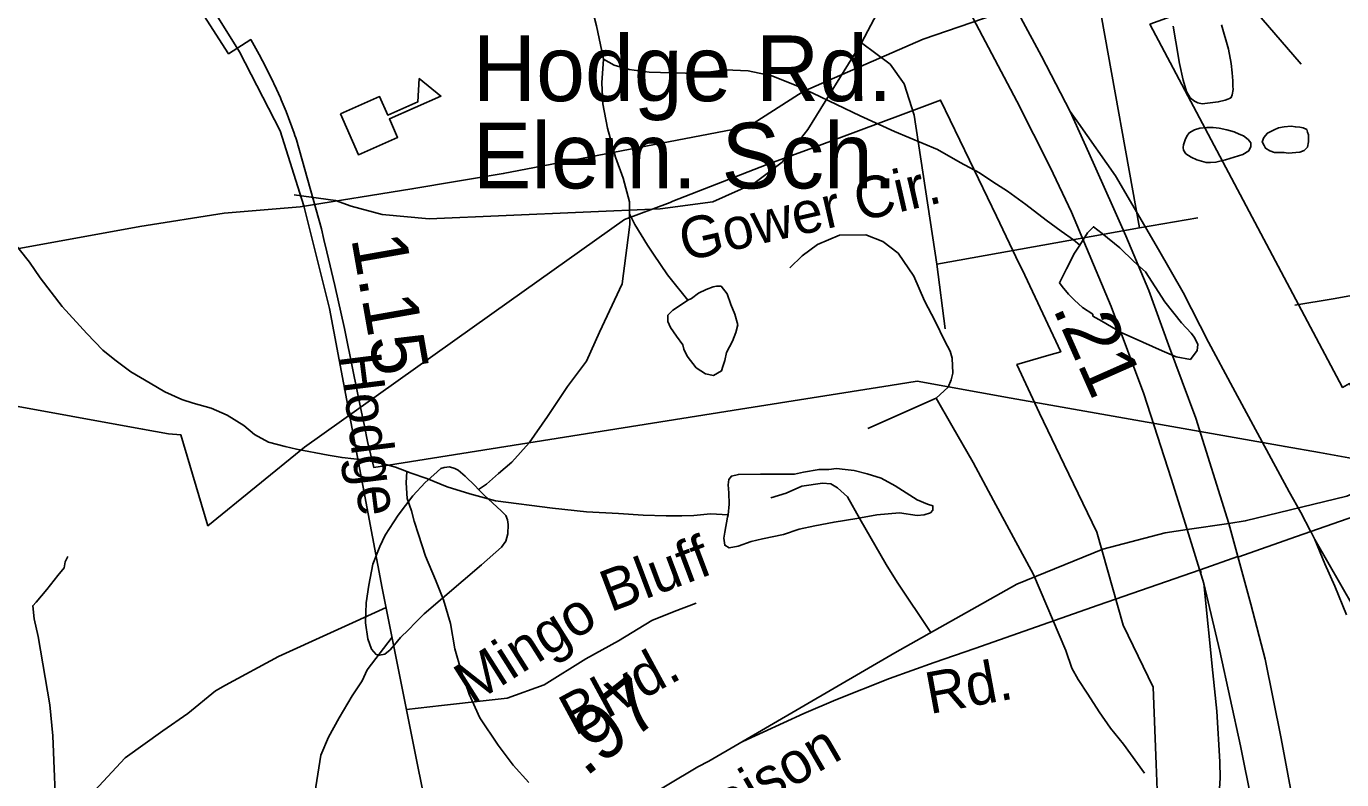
# Model space of a CAD drawing. Extents: x 2169602 to 2449496, y 721995 to 810662.
# Drawn here: x 2383780 to 2386785, y 800789 to 802510 of the extents above; entities that cross this region are included whole.
import ezdxf

# ---------------------------------------------------------------- set-up
doc = ezdxf.new("R2010")
doc.units = 0
doc.layers.add('Default', color=7, linetype='Continuous')

msp = doc.modelspace()

# ---------------------------------------------------------------- linework, layer by layer
at = {"layer": 'Default'}
for p, q in [((2385702.7, 801591.5), (2385859.1, 801660.4)), ((2386723.8, 801337.7), (2386715.1, 801356)), ((2386462.2, 801268.9), (2386547.9, 801298.9))]:
    msp.add_line(p, q, dxfattribs=at)
for points in [[(2383961.8, 806405.8), (2383982.7, 806329), (2384007.1, 806242.6), (2384057.3, 806108.8), (2384089.7, 806026.5), (2384148.2, 805900.5), (2384256.4, 805686.6), (2384332.9, 805535.8), (2384402.9, 805414.9), (2384944.7, 804405.1), (2385072.9, 804162), (2385255.5, 803822.6), (2385747.1, 802900.6), (2385849.9, 802706.5), (2386042.8, 802338.9), (2386119.1, 802188.7), (2386167.8, 802085.7), (2386258.4, 801870.4), (2386333.3, 801670.7), (2386395.8, 801477.2), (2386432.1, 801360.6)], [(2384049.5, 806406.9), (2384066.9, 806337.3), (2384084.8, 806275), (2384114.4, 806188.4), (2384141.9, 806113.5), (2384187.1, 806004.1), (2384265, 805841.8), (2384385.9, 805613.2), (2384419.1, 805550.3), (2384480.4, 805439.4), (2384619.6, 805179.4), (2384772.1, 804896.4), (2384943.6, 804577.9), (2385033.5, 804411.9), (2385155.2, 804184.9), (2385473.7, 803595.9), (2385586.2, 803395.7), (2385671.6, 803233.9), (2385821.6, 802957.1), (2385952.4, 802715.6), (2386099.6, 802442.3), (2386165.1, 802315.3)], [(2385098.6, 802435.2), (2385094.9, 802453.3), (2385082.8, 802511.1), (2385068.2, 802567.2), (2385055.9, 802623), (2385042, 802686.8), (2385017, 802784.7), (2384980.7, 802910.7), (2384956.3, 803004.4), (2384929.8, 803080.6), (2384907.5, 803150.1), (2384889.4, 803210), (2384875.3, 803266.1), (2384865, 803341.9), (2384856.4, 803426), (2384844.1, 803509.8), (2384827.9, 803593.7), (2384811.5, 803663.6), (2384795.5, 803707.8), (2384779.3, 803751.6), (2384759.2, 803801.3), (2384736.7, 803867.2)], [(2383924.4, 802997.5), (2384079.9, 802752.8), (2384266.8, 802451.8), (2384359.9, 802271.7), (2384414.3, 802100), (2384472.9, 801865.4), (2384593.2, 801226.7), (2384763.8, 800374.3), (2384772.9, 800324.6)], [(2386323.6, 802049.6), (2386236.1, 802536), (2386236.1, 802617.1), (2386245.9, 802724.1), (2386258.8, 802840.8), (2386262.1, 802918.6), (2386255.6, 802970.5)], [(2386579, 802942.6), (2386536.8, 802822.6), (2386517.4, 802751.3), (2386514.2, 802686.4), (2386530.4, 802634.6), (2386572.5, 802563.2), (2386692.4, 802423.8)], [(2387385.2, 802892.6), (2387134.7, 802802), (2386908.7, 802719.8), (2386833.7, 802692.1), (2386786.7, 802674.8), (2386694.4, 802640.8), (2386347.2, 802514.9), (2386787.4, 801685.3), (2386803.4, 801694.2), (2386903.4, 801523.1), (2387078.7, 801614.1), (2387141.7, 801657.8), (2387200.9, 801700.4), (2387246.4, 801755.6), (2387476.7, 802034.1), (2387502.9, 802046.1), (2387588.4, 802147.6), (2387421.2, 802282.6), (2387232.7, 802434.9), (2387239.9, 802442.8), (2387342.7, 802556.1), (2387311.4, 802662.9), (2387365.4, 802830.9), (2387385.2, 802892.6)], [(2387385.2, 802892.6), (2387134.7, 802802), (2386908.7, 802719.8), (2386833.7, 802692.1), (2386786.7, 802674.8), (2386694.4, 802640.8), (2386347.2, 802514.9), (2386787.4, 801685.3), (2386803.4, 801694.2), (2386903.4, 801523.1), (2387078.7, 801614.1), (2387141.7, 801657.8), (2387200.9, 801700.4), (2387246.4, 801755.6), (2387476.7, 802034.1), (2387502.9, 802046.1), (2387588.4, 802147.6), (2387421.2, 802282.6), (2387232.7, 802434.9), (2387239.9, 802442.8), (2387342.7, 802556.1), (2387311.4, 802662.9), (2387365.4, 802830.9), (2387385.2, 802892.6)], [(2383662.3, 801986.3), (2383750.4, 802000.7), (2384039.2, 802052.7), (2384231.8, 802083.5), (2384405.9, 802097.8), (2384660.9, 802138.8), (2384869.8, 802173.7), (2385429.8, 802281.3), (2385555, 802361.1), (2385828.7, 802480.8), (2386075.8, 802565.1), (2386812.6, 802827.8)], [(2383633.5, 802451.1), (2384042.5, 802760.3), (2384103, 802663.7), (2384242.2, 802447.4), (2384292.7, 802479.8), (2384312, 802445.9), (2384327.2, 802416.6), (2384331.2, 802408.7), (2384338.5, 802393.7), (2384351.7, 802366.6), (2384360.5, 802346.6), (2384362.5, 802341.9), (2384373.7, 802315.8), (2384392, 802266.1), (2384393.7, 802260.9), (2384395.7, 802255.2), (2384397.2, 802250.5), (2384454.5, 802047.4), (2384460, 802022.9), (2384466.5, 801995.3), (2384485, 801917.9), (2384507, 801820.1)], [(2383633.5, 802451.1), (2384042.5, 802760.3), (2384103, 802663.7), (2384242.2, 802447.4), (2384292.7, 802479.8), (2384312, 802445.9), (2384327.2, 802416.6), (2384331.2, 802408.7), (2384338.5, 802393.7), (2384351.7, 802366.6), (2384360.5, 802346.6), (2384362.5, 802341.9), (2384373.7, 802315.8), (2384392, 802266.1), (2384393.7, 802260.9), (2384395.7, 802255.2), (2384397.2, 802250.5), (2384454.5, 802047.4), (2384460, 802022.9), (2384466.5, 801995.3), (2384485, 801917.9), (2384507, 801820.1)], [(2385834.3, 802715.6), (2385766.3, 802621.6), (2385688.5, 802472.4)], [(2386678.2, 801873.5), (2386766.2, 801887.9), (2387055.1, 801939.9), (2387247.6, 801970.7), (2387421.7, 801985), (2387676.7, 802026), (2387885.6, 802060.8), (2388445.6, 802168.4), (2388570.8, 802248.3), (2388844.5, 802368), (2389091.6, 802452.2), (2389828.4, 802715)], [(2386400.4, 802510.8), (2386406.7, 802474.9), (2386414.9, 802425), (2386423.1, 802386.8), (2386431.1, 802360.9), (2386438.9, 802347.1), (2386449.2, 802339.1), (2386457, 802335.1), (2386466.8, 802333.2), (2386485.1, 802335.3), (2386503.3, 802337.4), (2386519.3, 802341.5), (2386525, 802343.4), (2386529.3, 802345.6), (2386533, 802347.5), (2386535.3, 802353.6), (2386537.3, 802365.5), (2386536.9, 802373.7), (2386536.7, 802385.5), (2386535.1, 802403.6), (2386532.8, 802425.4), (2386526.7, 802457.6), (2386510.5, 802513.2)], [(2384392.3, 802125.5), (2384486.3, 802112.5), (2384521.9, 802099.5), (2384593.2, 802080.1), (2384700.2, 802070.4), (2385228.4, 802093.1), (2385348.3, 802109.3), (2385442.2, 802151.4), (2385507, 802200.1), (2385565.4, 802274.6), (2385688.5, 802472.4)], [(2385688.5, 802472.4), (2385753.3, 802423.8), (2385785.7, 802378.4), (2385808.4, 802307.1), (2385860.2, 801966.6)], [(2385158.2, 802081.8), (2385158.2, 802109.4), (2385143.9, 802163.5), (2385125.8, 802211.3), (2385107.6, 802277.3), (2385097.3, 802333.2), (2385095.1, 802381.4), (2385098.6, 802435.2)], [(2386186.8, 802010.2), (2386172.2, 802022.2), (2386144.5, 802042.2), (2386110.1, 802067.6), (2386063.7, 802103.5), (2386021.9, 802133.3), (2385987.9, 802155.1), (2385957.5, 802175.1), (2385913.4, 802198.8), (2385861.6, 802228.6), (2385763.3, 802270.2), (2385685.2, 802306), (2385631.3, 802331.5), (2385577, 802357.6), (2385539, 802375.1), (2385483.2, 802396.9), (2385429.1, 802408.8), (2385377, 802410.6), (2385317.2, 802402.2), (2385254.8, 802403.9), (2385202.9, 802405.7), (2385157, 802411.4), (2385123.2, 802421.4), (2385098.6, 802435.2)], [(2383718.7, 801649.2), (2384045.7, 801590.1), (2384104.9, 801579.4), (2384132.9, 801577.3), (2384194.9, 801369.3), (2384415.4, 801549.1), (2384883.2, 801881.9), (2385146.9, 802068.5), (2385250.9, 802108), (2385257.4, 802110.4), (2385470.4, 802193.6), (2385585.4, 802235.9), (2385783.7, 802309.8), (2385868.7, 802341.8), (2385934.9, 802204.4), (2385996.7, 802076.6), (2386040.9, 801983.7), (2386061.2, 801941.4), (2386143.4, 801766.9), (2386115.9, 801759.3), (2386043.2, 801737.4), (2386094.9, 801626.6), (2386150.9, 801509.4), (2386225.7, 801354.8), (2386286.2, 801141.8), (2386354.2, 801000.7), (2386361.2, 800824.9), (2386371.4, 800567.2)], [(2383718.7, 801649.2), (2384045.7, 801590.1), (2384104.9, 801579.4), (2384132.9, 801577.3), (2384194.9, 801369.3), (2384415.4, 801549.1), (2384883.2, 801881.9), (2385146.9, 802068.5), (2385250.9, 802108), (2385257.4, 802110.4), (2385470.4, 802193.6), (2385585.4, 802235.9), (2385783.7, 802309.8), (2385868.7, 802341.8), (2385934.9, 802204.4), (2385996.7, 802076.6), (2386040.9, 801983.7), (2386061.2, 801941.4), (2386143.4, 801766.9), (2386115.9, 801759.3), (2386043.2, 801737.4), (2386094.9, 801626.6), (2386150.9, 801509.4), (2386225.7, 801354.8), (2386286.2, 801141.8), (2386354.2, 801000.7), (2386361.2, 800824.9), (2386371.4, 800567.2)], [(2386713.7, 801356.7), (2386692.1, 801399.9), (2386665.6, 801446.5), (2386536.7, 801685.2), (2386481.2, 801788.8), (2386423.3, 801902.3), (2386367, 802000.2), (2386268.3, 802168.7), (2386184.2, 802288.6), (2386165.1, 802315.3)], [(2386165.1, 802315.3), (2386207.4, 802221), (2386261.3, 802099.8), (2386292.3, 802031.8), (2386345, 801906.3), (2386389.5, 801782.9), (2386452.3, 801614.9), (2386527.2, 801374.7)], [(2386476, 802199.1), (2386454.1, 802205.3), (2386441.4, 802211.3), (2386429.5, 802219.1), (2386423.7, 802226.9), (2386423.3, 802233.1), (2386423.5, 802239.1), (2386427.6, 802251.1), (2386431.5, 802259), (2386437.1, 802267.1), (2386449.2, 802273.4), (2386461.3, 802277.2), (2386477.5, 802279.2), (2386491.4, 802279.1), (2386505.1, 802277.5), (2386523.2, 802273.5), (2386539.6, 802269.5), (2386551.3, 802263.6), (2386561.3, 802259.7), (2386571.4, 802251.6), (2386577.7, 802243.8), (2386577.7, 802235.7), (2386573.4, 802225.8), (2386559.3, 802217.7), (2386539.6, 802211.4), (2386519.5, 802205.5), (2386497.8, 802199.5), (2386485.7, 802199.3), (2386476, 802199.1)], [(2386653.6, 802222.1), (2386637.4, 802222.2), (2386631.5, 802221.8), (2386621.4, 802225.8), (2386611.4, 802231.8), (2386607.9, 802238), (2386603.6, 802245.9), (2386607.5, 802255.9), (2386615.5, 802266.1), (2386631.3, 802273.8), (2386641.3, 802278), (2386653.6, 802280.2), (2386669.6, 802282.2), (2386679.4, 802280.3), (2386689.3, 802280.1), (2386697.3, 802278), (2386705.3, 802274.4), (2386707.1, 802268.4), (2386709.2, 802262.4), (2386709.2, 802252.3), (2386709.4, 802246.2), (2386707.5, 802234.3), (2386699.3, 802226.2), (2386689.3, 802222.4), (2386663.4, 802220.2), (2386653.6, 802222.1)], [(2384813.3, 801452.1), (2384831.2, 801464.5), (2384858.9, 801488.7), (2384889.2, 801514.5), (2384928.8, 801558.8), (2384970.4, 801619), (2385016.5, 801687.1), (2385060.2, 801745.4), (2385089.5, 801811.5), (2385141, 801921.8), (2385154.8, 802027.6), (2385158.6, 802057.8), (2385158.2, 802081.8)], [(2385291.1, 801884.5), (2385279.4, 801900.1), (2385263, 801919.9), (2385245.2, 801942.1), (2385212.8, 801990), (2385199, 802010), (2385170.5, 802057.7), (2385158.2, 802081.8)], [(2386186.8, 802010.2), (2386204.2, 802038.4), (2386217.9, 802052.2), (2386238.2, 802036.5), (2386278.4, 802004.5), (2386310.6, 801972.8), (2386336.9, 801949), (2386358.8, 801914.8), (2386381.2, 801881), (2386419.1, 801833.1), (2386441.5, 801809.4), (2386449, 801799.3), (2386457, 801783.5), (2386455.2, 801769.6), (2386439.6, 801749.3), (2386407.4, 801755.3), (2386375.2, 801769.1), (2386330.9, 801788.8), (2386281.5, 801810.5), (2386237.2, 801836.3), (2386216.7, 801848.3), (2386216.9, 801852.3), (2386192.9, 801868.1), (2386174.7, 801884.3), (2386160.9, 801898.1), (2386146.8, 801916), (2386140.4, 801923.9), (2386156.4, 801956), (2386174.5, 801992.2), (2386186.8, 802010.2)], [(2386323.6, 802049.6), (2386456.5, 802072.3)], [(2384649.4, 801493.4), (2384623.6, 801503.4), (2384601.6, 801509.2), (2384555.1, 801519.1), (2384501.4, 801524.8), (2384469.6, 801530.8), (2384397.4, 801544.5), (2384371.2, 801550.1), (2384333, 801560), (2384301, 801577.8), (2384277.3, 801598), (2384239.1, 801621.6), (2384202.6, 801637.7), (2384160.8, 801649.3), (2384134.9, 801657.3), (2384096.8, 801675.2), (2384062.6, 801695), (2384018.9, 801720.7), (2383982.2, 801748.5), (2383954.5, 801770.2), (2383918.2, 801808.1), (2383861.8, 801869.8), (2383811.6, 801935.8), (2383787.4, 801971.5), (2383743.1, 802027.3)], [(2385524.3, 801958.3), (2385552.9, 801985.8), (2385587.3, 802012.1), (2385637.7, 802032.8), (2385698.4, 802033.9), (2385737, 802018.9), (2385772.3, 801991.8), (2385807.5, 801939.4), (2385832.3, 801882.9), (2385856.4, 801836.8), (2385878.2, 801790.9), (2385890.8, 801768), (2385895.4, 801752), (2385896.5, 801717.6), (2385893.1, 801702.7), (2385886.2, 801685.5), (2385859.1, 801660.4)], [(2385860.2, 801966.6), (2386323.6, 802049.6)], [(2385860.2, 801966.6), (2385879.7, 801819.4)], [(2385291.1, 801884.5), (2385299.5, 801888.5), (2385315.5, 801900.3), (2385332.9, 801908.6), (2385348.9, 801914.7), (2385356.9, 801916.7), (2385367.2, 801916.8), (2385381.5, 801898.8), (2385389.5, 801874.9), (2385399, 801852.7), (2385405.5, 801828.6), (2385401.4, 801811), (2385393.2, 801790.7), (2385379.7, 801764.8), (2385375.8, 801746.7), (2385371.7, 801732.7), (2385368, 801722.8), (2385350.2, 801712.5), (2385332.1, 801716.4), (2385310.2, 801730.3), (2385289.9, 801756.5), (2385281.9, 801772.3), (2385279.6, 801782.4), (2385265.7, 801802.3), (2385251.5, 801822.3), (2385245.8, 801836.2), (2385245.8, 801844.3), (2385245.6, 801850), (2385257.3, 801862), (2385277.2, 801874.4), (2385291.1, 801884.5)], [(2387480.1, 801917.5), (2387360.3, 801784.6), (2387272.4, 801700.8), (2387144.7, 801614.9), (2386977.3, 801514.4), (2386797.3, 801436.9), (2386565, 801380.4), (2386527.2, 801374.7)], [(2384507, 801820.1), (2384526.7, 801721.3), (2384543, 801643.4), (2384552.5, 801596.8), (2384559.7, 801562), (2384573.7, 801502.6), (2385411.7, 801635.4), (2385753.5, 801689.6), (2385815.5, 801699.4), (2386030.2, 801660.8), (2386656, 801550.2), (2386734.5, 801536.4), (2387061.5, 801477.3)], [(2384507, 801820.1), (2384526.7, 801721.3), (2384543, 801643.4), (2384552.5, 801596.8), (2384559.7, 801562), (2384573.7, 801502.6), (2385411.7, 801635.4), (2385753.5, 801689.6), (2385815.5, 801699.4), (2386030.2, 801660.8), (2386656, 801550.2), (2386734.5, 801536.4), (2387061.5, 801477.3)], [(2386715.1, 801356), (2386847.9, 801402.2), (2386901.9, 801421.4), (2387031.9, 801480), (2387098.4, 801519.2), (2387193.9, 801594.2), (2387280.9, 801682.8), (2387356.1, 801780.6)], [(2385859.1, 801660.4), (2385894.4, 801597.9), (2385943.3, 801513.7), (2385989.4, 801426.8), (2386081.1, 801257.8)], [(2384813.3, 801452.1), (2384825.4, 801440.2), (2384865.4, 801402.5), (2384875.7, 801392.4), (2384879.6, 801382.5), (2384881.2, 801372.5), (2384879.8, 801350.8), (2384875.7, 801334.4), (2384865.8, 801320.5), (2384819.9, 801280.3), (2384688.7, 801168), (2384668.8, 801147.9), (2384652.8, 801131.6), (2384634.5, 801113.7), (2384620.8, 801097.5), (2384611.2, 801085.6), (2384598.9, 801075.7), (2384587, 801073.4), (2384579, 801075.5), (2384568.9, 801087.1), (2384560.5, 801111.1), (2384554.8, 801147.3), (2384556.4, 801193.3), (2384562.4, 801233.4), (2384572, 801281.4), (2384588, 801321.6), (2384599.5, 801347.4), (2384629.4, 801393.6), (2384663.4, 801437.5), (2384691.3, 801467.8), (2384711.4, 801485.8), (2384727, 801500.1), (2384735, 801502.2), (2384746.7, 801504), (2384758.8, 801500.2), (2384767, 801496.1), (2384783, 801482.3), (2384805.3, 801460.3), (2384813.3, 801452.1)], [(2384928.1, 800782.8), (2384892.2, 800822.7), (2384858.2, 800868.4), (2384815.9, 800930.4), (2384791.7, 800984.3), (2384773.5, 801038.2), (2384759.3, 801088.2), (2384748.9, 801146.2), (2384732.9, 801200.1), (2384714.6, 801245.9), (2384692.1, 801299.6), (2384676.1, 801349.4), (2384665.8, 801379.4), (2384660.1, 801403.4), (2384649.8, 801431.3), (2384647.8, 801467.3), (2384649.4, 801493.4)], [(2385383.5, 801394.5), (2385343.5, 801396.5), (2385305.4, 801392.6), (2385277.5, 801392.3), (2385241.6, 801392), (2385189.7, 801393.8), (2385133.3, 801397.5), (2385059.5, 801401.4), (2384981.8, 801409.1), (2384851.6, 801426.3), (2384793.6, 801442), (2384741.7, 801458), (2384695.4, 801477.5), (2384659.1, 801489.5), (2384649.4, 801493.4)], [(2385383.5, 801394.5), (2385385.6, 801418.6), (2385385.2, 801444.6), (2385383.5, 801462.7), (2385385.4, 801474.6), (2385391.1, 801482.6), (2385407.1, 801486.7), (2385457.1, 801486.8), (2385499.4, 801487.3), (2385535, 801487.2), (2385555.3, 801491.4), (2385591.2, 801497.8), (2385613.2, 801497.7), (2385631, 801499.8), (2385651.1, 801498), (2385671.2, 801495.8), (2385701.3, 801488), (2385733.3, 801478.3), (2385765.1, 801460.5), (2385815.6, 801428.5), (2385839.3, 801418.8), (2385851.4, 801414.6), (2385851.4, 801404.9), (2385845.5, 801398.9), (2385831.6, 801394.5), (2385815.6, 801392.9), (2385775.2, 801398.5), (2385723.5, 801394.2), (2385677.6, 801386.1), (2385625.7, 801377.8), (2385581.8, 801369.4), (2385545.5, 801361.5), (2385510, 801349.4), (2385461.8, 801339.3), (2385435.8, 801333.1), (2385406.1, 801323), (2385385.8, 801318.7), (2385375.7, 801324.7), (2385373.9, 801340.8), (2385376.1, 801354.7), (2385381.7, 801388.7), (2385383.5, 801394.5)], [(2385481.1, 801432.7), (2385516.4, 801443.6), (2385551.7, 801459.9), (2385599.2, 801466.7), (2385618.2, 801465.3), (2385633.1, 801455.8), (2385656.2, 801435.4), (2385684.7, 801385.2), (2385744.2, 801280.7), (2385769.4, 801240.2), (2385846.8, 801125.2)], [(2386432.1, 801360.6), (2386381.9, 801353.1), (2386239.6, 801315.4), (2386042.9, 801235.9), (2385764.5, 801078.8), (2385339.6, 800831.8)], [(2386527.2, 801374.7), (2386432.1, 801360.6)], [(2386432.1, 801360.6), (2386470.3, 801237.3)], [(2386527.2, 801374.7), (2386577.9, 801189.8), (2386610.3, 801064.3), (2386647.1, 800883.2), (2386677.2, 800720.4), (2386699.7, 800590.2), (2386717.3, 800444.9), (2386737.3, 800257.1), (2386746.6, 800092.1)], [(2386548.2, 801297.8), (2386681.9, 801344.7), (2386715.1, 801356)], [(2386796, 801165.4), (2386769.8, 801231.1), (2386746.8, 801282.2), (2386723.8, 801337.7)], [(2386723.8, 801337.7), (2386813.1, 801182.3)], [(2383838.8, 800416.7), (2383839.5, 800453.7), (2383843.3, 800543.6), (2383849.9, 800667.4), (2383844.5, 800795.5), (2383840.4, 800889.6), (2383833.8, 800959.8), (2383807.1, 801116.3), (2383797.9, 801156.5), (2383794.6, 801186.6), (2383802.7, 801194.4), (2383827.2, 801223.9), (2383851.8, 801255.4), (2383866.2, 801273.1), (2383868.4, 801287), (2383874.7, 801298.9)], [(2385416.9, 800876.1), (2385556.6, 800940), (2385629.7, 800971.9), (2385752.4, 801020.6), (2385854.4, 801057.2), (2385947.3, 801089.1), (2386228.9, 801187.5), (2386462.2, 801268.9)], [(2386462.2, 801268.9), (2386464.5, 801261.9)], [(2386334.8, 800803.7), (2386286.7, 800870.2), (2386257.2, 800907.2), (2386231.3, 800944.2), (2386205.4, 800984.9), (2386183.3, 801018.2), (2386168.5, 801044), (2386155.4, 801084.3), (2386081.1, 801257.8)], [(2386504, 800733.8), (2386507.5, 800792.5), (2386507, 800830.1), (2386500.1, 800945.6), (2386490.8, 801033.1), (2386470.3, 801237.3)], [(2386470.3, 801237.3), (2386506.9, 801082.6), (2386554.1, 800866.5), (2386580.3, 800738.2), (2386598.6, 800608.9), (2386622.2, 800454.4), (2386653.6, 800124.4), (2386658.9, 799946.4)], [(2383836.3, 800656.6), (2384005.7, 800839.1), (2384091.6, 800900.9), (2384148.8, 800940.1), (2384212.5, 800992.4), (2384235.3, 801005.4), (2384356.2, 801070.8), (2384602.1, 801182.3)], [(2384648.8, 800949.3), (2384728.5, 800958.3), (2384830.6, 800970.2), (2384878.6, 800975.2), (2384963, 801005.5), (2385058, 801065.6), (2385132.7, 801106), (2385209.5, 801152.5), (2385259.8, 801173.4), (2385310.1, 801192.4)], [(2384305.6, 800493.8), (2384320.3, 800488.9), (2384330, 800492.2), (2384344.7, 800506.9), (2384367.6, 800528.1), (2384387.2, 800547.7), (2384398.6, 800562.5), (2384408.4, 800585.3), (2384434.6, 800632.7), (2384441.1, 800773.2), (2384452.5, 800845.1), (2384470.5, 800886), (2384495, 800930.3), (2384524.4, 800980.9), (2384547.2, 801015.2), (2384558.7, 801039.8), (2384615.6, 801114.8)], [(2384370.7, 800172.6), (2384410.3, 800206.1), (2384551.7, 800325.1), (2384642.3, 800392.5), (2384714.8, 800446.8), (2385026.6, 800646.2), (2385314.4, 800818.2), (2385339.6, 800831.8)]]:
    msp.add_lwpolyline(points, dxfattribs=at)
msp.add_lwpolyline([(2384497.6, 802309.9), (2384587.2, 802349.5), (2384605.8, 802307.4), (2384674.5, 802337.8), (2384677.6, 802390.6), (2384727.2, 802350.6), (2384609.7, 802298.6), (2384628.3, 802256.5), (2384538.8, 802216.9)], close=True, dxfattribs=at)

# ---------------------------------------------------------------- texts
for s, p in [('Hodge Rd.', (2384799.9, 802339.2)), ('Elem. Sch.', (2384799.9, 802139.9))]:
    msp.add_text(s, height=150, dxfattribs=at).set_placement(p)
for s, height, rotation, p in [('Gower Cir.', 95, 12.8936, (2385284.1, 801973)), ('1.15', 125, 280.0028, (2384521.9, 802026.2)), ('.21', 125, 293.8572, (2386124, 801866.3)), ('Hodge', 95, 277.1214, (2384495.6, 801758.9)), ('Bluff', 95, 20.6744, (2385114.3, 801171.1)), ('Mingo', 95, 32.2943, (2384798, 800959.5)), ('Blvd.', 95, 28.461, (2385032.9, 800887.9)), ('Rd.', 95, 10.4654, (2385844.2, 800938.8)), ('.97', 125, 38.3127, (2385057.2, 800793.6)), ('Faison', 95, 30.0813, (2385318.9, 800648.4))]:
    msp.add_text(s, height=height, rotation=rotation, dxfattribs=at).set_placement(p)

doc.saveas('drawing.dxf')
